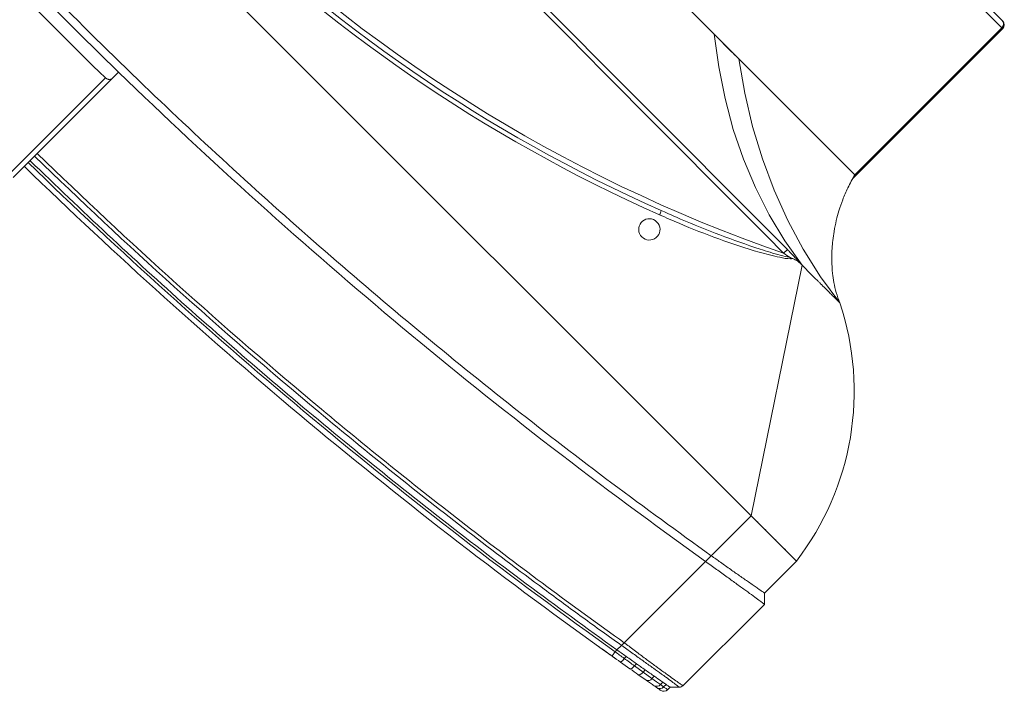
# Model space of a CAD drawing. Header units: millimetres. Extents: x -96593 to 66336, y -23969 to 7139.
# Tile 451 of 656: x -34593 to -34562, y -751 to -730. Entities that reach past the tile are written whole.
import ezdxf

# ---------------------------------------------------------------- set-up
doc = ezdxf.new("R2010")
doc.units = ezdxf.units.MM
doc.layers.add('mm_punktwstawienia', color=1, linetype='Continuous', lineweight=50)

# ---------------------------------------------------------------- blocks, each defined once
blk = doc.blocks.new('W_Gorny')
at = {"color": 7, "linetype": 'Continuous', "lineweight": 13}
for p, q in [((158.412, 222.424), (170.101, 222.424)), ((170.101, 222.424), (170.148, 222.424)), ((170.301, 222.224), (158.518, 222.224)), ((170.301, 214.424), (170.301, 222.224)), ((170.348, 222.224), (170.301, 222.224)), ((170.348, 214.27), (170.348, 222.224)), ((162.844, 214.424), (158.518, 214.424)), ((164.149, 214.424), (162.844, 214.424)), ((170.301, 214.424), (164.149, 214.424)), ((171.301, 210.624), (171.195, 210.624)), ((176.601, 202.624), (171.301, 210.624)), ((166.115, 208.333), (166.237, 208.382)), ((166.223, 207.917), (166.379, 207.917)), ((176.601, 202.624), (114.001, 202.624)), ((176.601, 200.505), (176.601, 202.624)), ((176.601, 202.624), (179.001, 202.624)), ((179.001, 202.624), (179.001, 200.924)), ((179.301, 200.624), (179.001, 200.924)), ((179.301, 196.307), (179.301, 200.624)), ((176.601, 200.205), (176.601, 200.505)), ((176.601, 195.89), (176.601, 200.205)), ((148.051, 197.616), (148.051, 197.316)), ((148.051, 197.316), (148.051, 192.024)), ((147.851, 192.024), (147.851, 197.113)), ((179.001, 195.924), (179.243, 196.166)), ((176.601, 195.89), (176.601, 195.889)), ((178.288, 195.797), (178.288, 195.675)), ((178.671, 195.737), (178.671, 195.865)), ((178.821, 195.892), (178.821, 195.762)), ((179.001, 195.791), (179.001, 195.924)), ((176.601, 195.505), (176.601, 195.746)), ((176.601, 195.408), (176.601, 195.505)), ((177.019, 195.473), (177.019, 195.576)), ((177.486, 195.656), (177.486, 195.546)), ((177.486, 195.546), (177.88, 195.609)), ((178.182, 195.478), (177.808, 195.412)), ((177.88, 195.609), (177.88, 195.725)), ((177.88, 195.609), (178.288, 195.675)), ((178.671, 195.737), (178.821, 195.762)), ((177.447, 195.349), (177.018, 195.276))]:
    blk.add_line(p, q, dxfattribs=at)
at = {"color": 7, "linetype": 'Continuous', "lineweight": 13, "flags": 128}
for points in [[(162.844, 214.424), (163.828, 213.674), (164.84, 212.999), (165.875, 212.401), (166.93, 211.882), (168.004, 211.444), (169.092, 211.088), (170.193, 210.814), (171.301, 210.624)], [(173.301, 210.624), (172.102, 210.81), (170.911, 211.081), (169.734, 211.436), (168.572, 211.874), (167.429, 212.393), (166.309, 212.992), (165.215, 213.67), (164.149, 214.424)], [(170.497, 210.649), (170.497, 210.64), (170.497, 210.626), (170.497, 210.606), (170.497, 210.582), (170.497, 210.553), (170.497, 210.521), (170.497, 210.486), (170.497, 210.451)], [(173.301, 210.624), (173.301, 210.624)], [(176.635, 195.211), (176.634, 195.215), (176.632, 195.226), (176.629, 195.244), (176.625, 195.269), (176.62, 195.299), (176.614, 195.333), (176.608, 195.37), (176.601, 195.408)], [(177.447, 195.349), (177.471, 195.368), (177.487, 195.411), (177.492, 195.474), (177.486, 195.546)], [(177.808, 195.412), (177.843, 195.432), (177.869, 195.476), (177.882, 195.538), (177.88, 195.609)]]:
    blk.add_lwpolyline(points, dxfattribs=at)
at = {"color": 7, "linetype": 'Continuous', "lineweight": 13}
for centre, radius, start, end in [((170.101, 222.224), 0.2, 0, 90), ((170.148, 222.224), 0.2, 0, 90), ((168.651, 201.28), 10.438, 7.3993, 63.5405), ((145.301, 262.47), 57.8, 244.15669, 295.84331), ((145.301, 262.47), 58, 248.97043, 291.02957), ((165.522, 207.964), 0.699, 17.8957, 31.9086), ((145.301, 262.502), 58.2, 248.97043, 291.02957), ((166.301, 207.524), 0.4, 101.2547, 78.7453), ((145.301, 386.596), 189.5, 269.22898, 270.77102), ((178.801, 195.791), 0.2, 280.2205, 0), ((145.301, 381.596), 188.8, 270.83458, 279.54278), ((176.725, 195.376), 0.31, 341.0747, 18.2134), ((178.123, 195.636), 0.169, 290.5271, 13.0789), ((178.489, 195.717), 0.182, 283.9693, 6.258), ((178.632, 195.75), 0.19, 282.0762, 3.4382), ((145.301, 381.596), 189, 270.8337, 279.54278)]:
    blk.add_arc(centre, radius, start, end, dxfattribs=at)
for points, knots in [([(162.844, 214.424), (163.084, 214.418), (163.315, 214.415), (163.75, 214.415), (163.956, 214.418), (164.149, 214.424)], [0, 0, 0, 0, 0.5, 0.5, 1, 1, 1, 1]), ([(173.301, 210.624), (173.178, 210.681), (172.936, 210.791), (172.615, 210.999), (172.291, 211.242), (171.969, 211.528), (171.684, 211.826), (171.449, 212.106), (171.236, 212.388), (171.026, 212.706), (170.822, 213.063), (170.633, 213.453), (170.448, 213.91), (170.352, 214.246), (170.301, 214.424)], [0, 0, 0, 0, 0.081243, 0.159496, 0.228668, 0.324664, 0.417114, 0.475875, 0.544111, 0.628925, 0.704327, 0.790663, 0.888837, 1, 1, 1, 1]), ([(146.801, 210.679), (149.701, 210.678), (156, 210.675), (163.898, 210.659), (168.897, 210.651), (170.497, 210.649)], [0, 0, 0, 0, 0.367071, 0.797446, 1, 1, 1, 1]), ([(170.882, 210.554), (170.862, 210.531), (170.757, 210.408), (170.392, 210.17), (169.598, 209.691), (168.401, 209.098), (167.179, 208.568), (166.434, 208.276), (166.186, 208.179)], [0, 0, 0, 0, 0.01705, 0.0927003, 0.2438059, 0.5463167, 0.8489737, 1, 1, 1, 1]), ([(170.497, 210.649), (170.559, 210.649), (170.619, 210.648), (170.74, 210.646), (170.8, 210.645), (170.889, 210.642), (170.919, 210.641), (170.978, 210.639), (171.007, 210.638), (171.064, 210.635), (171.091, 210.633), (171.131, 210.63), (171.145, 210.629), (171.164, 210.627), (171.17, 210.627), (171.183, 210.626), (171.189, 210.625), (171.195, 210.624)], [0, 0, 0, 0, 0.25, 0.25, 0.5, 0.5, 0.625, 0.625, 0.75, 0.75, 0.875, 0.875, 0.9375, 0.9375, 0.96875, 0.96875, 1, 1, 1, 1]), ([(170.882, 210.554), (170.858, 210.543), (170.825, 210.529), (170.792, 210.515), (170.783, 210.511), (170.782, 210.511)], [0, 0, 0, 0, 0.720229, 0.990553, 1, 1, 1, 1]), ([(171.195, 210.624), (171.121, 210.617), (171.013, 210.606), (170.913, 210.567), (170.882, 210.554)], [0, 0, 0, 0, 0.685418, 1, 1, 1, 1]), ([(172.289, 210.624), (172.256, 210.624), (172.223, 210.624), (172.156, 210.624), (172.122, 210.624), (172.019, 210.624), (171.95, 210.624), (171.879, 210.624)], [0, 0, 0, 0, 0.25, 0.25, 0.5, 0.5, 1, 1, 1, 1]), ([(172.879, 210.624), (172.854, 210.624), (172.828, 210.624), (172.773, 210.624), (172.744, 210.624), (172.657, 210.624), (172.595, 210.624), (172.53, 210.624)], [0, 0, 0, 0, 0.25, 0.25, 0.5, 0.5, 1, 1, 1, 1]), ([(173.216, 210.624), (173.206, 210.624), (173.194, 210.624), (173.168, 210.624), (173.154, 210.624), (173.11, 210.624), (173.077, 210.624), (173.041, 210.624)], [0, 0, 0, 0, 0.25, 0.25, 0.5, 0.5, 1, 1, 1, 1]), ([(170.497, 210.451), (168.897, 210.453), (163.898, 210.461), (155.999, 210.513), (149.701, 210.532), (146.801, 210.541)], [0, 0, 0, 0, 0.202565, 0.632935, 1, 1, 1, 1]), ([(166.237, 208.382), (166.443, 208.462), (167.144, 208.737), (168.326, 209.238), (169.523, 209.812), (170.343, 210.235), (170.675, 210.443), (170.782, 210.511)], [0, 0, 0, 0, 0.1321475, 0.4492475, 0.766291, 0.924138, 1, 1, 1, 1]), ([(179.001, 202.624), (179.001, 202.624), (179.001, 202.624), (179, 202.624), (178.997, 202.624), (178.994, 202.624), (178.99, 202.624), (178.985, 202.624), (178.979, 202.624), (178.972, 202.624), (178.964, 202.624), (178.944, 202.624), (178.902, 202.624), (178.822, 202.624), (178.721, 202.624), (178.56, 202.624), (178.31, 202.624), (178.004, 202.624), (177.734, 202.624), (177.521, 202.624), (177.299, 202.624), (177.116, 202.624), (176.977, 202.624), (176.883, 202.624), (176.79, 202.624), (176.696, 202.624), (176.633, 202.624), (176.601, 202.624)], [0, 0, 0, 0, 0.012521, 0.025026, 0.03752, 0.050008, 0.062494, 0.074984, 0.087481, 0.099992, 0.112521, 0.125072, 0.187649, 0.250099, 0.312511, 0.375131, 0.500003, 0.624875, 0.68748, 0.749907, 0.812342, 0.874933, 0.900008, 0.925013, 0.949988, 0.97497, 1, 1, 1, 1]), ([(179.301, 200.624), (179.276, 200.624), (179.143, 200.607), (178.79, 200.553), (178.454, 200.499), (178.047, 200.434), (177.596, 200.362), (177.105, 200.284), (176.771, 200.232), (176.601, 200.205)], [0, 0, 0, 0, 0.25, 0.375, 0.5, 0.625, 0.75, 0.875, 1, 1, 1, 1]), ([(176.601, 200.505), (176.671, 200.517), (176.741, 200.529), (176.881, 200.553), (176.95, 200.564), (177.019, 200.576)], [0, 0, 0, 0, 0.5, 0.5, 1, 1, 1, 1]), ([(177.88, 200.725), (177.954, 200.737), (178.025, 200.75), (178.161, 200.774), (178.226, 200.785), (178.288, 200.797)], [0, 0, 0, 0, 0.5, 0.5, 1, 1, 1, 1]), ([(178.671, 200.865), (178.644, 200.86), (178.616, 200.855), (178.558, 200.845), (178.527, 200.839), (178.431, 200.822), (178.362, 200.81), (178.288, 200.797)], [0, 0, 0, 0, 0.25, 0.25, 0.5, 0.5, 1, 1, 1, 1]), ([(179.001, 200.924), (179.001, 200.924), (178.998, 200.924), (178.982, 200.921), (178.971, 200.919), (178.925, 200.911), (178.88, 200.903), (178.821, 200.892)], [0, 0, 0, 0, 0.25, 0.25, 0.5, 0.5, 1, 1, 1, 1]), ([(114.001, 200.505), (115.66, 200.24), (118.977, 199.709), (123.974, 199.082), (128.981, 198.579), (133.997, 198.212), (139.019, 197.978), (144.045, 197.878), (148.931, 197.91), (153.676, 198.063), (158.278, 198.323), (162.874, 198.695), (167.462, 199.182), (172.041, 199.773), (175.081, 200.261), (176.601, 200.505)], [0, 0, 0, 0, 0.080142, 0.160209, 0.240216, 0.320178, 0.400109, 0.480022, 0.559931, 0.633191, 0.70647, 0.77978, 0.853131, 0.926534, 1, 1, 1, 1]), ([(147.851, 197.113), (147.868, 197.113), (147.883, 197.115), (147.914, 197.123), (147.928, 197.128), (147.954, 197.142), (147.966, 197.15), (147.987, 197.167), (147.996, 197.176), (148.021, 197.205), (148.032, 197.226), (148.048, 197.271), (148.051, 197.293), (148.051, 197.316)], [0, 0, 0, 0, 0.125, 0.125, 0.25, 0.25, 0.375, 0.375, 0.5, 0.5, 0.75, 0.75, 1, 1, 1, 1]), ([(176.601, 195.889), (176.636, 195.894), (176.832, 195.921), (177.188, 195.972), (177.646, 196.039), (178.069, 196.103), (178.397, 196.154), (178.686, 196.201), (178.931, 196.242), (179.132, 196.276), (179.248, 196.297), (179.301, 196.307), (179.301, 196.307), (179.301, 196.307)], [0, 0, 0, 0, 0.024997, 0.143188, 0.261407, 0.379344, 0.497303, 0.569292, 0.688031, 0.806759, 0.903387, 0.999999, 1, 1, 1, 1]), ([(179.243, 196.166), (179.243, 196.166), (179.243, 196.166), (179.198, 196.164), (179.091, 196.149), (178.901, 196.121), (178.664, 196.085), (178.382, 196.039), (178.06, 195.987), (177.644, 195.918), (177.193, 195.843), (176.839, 195.785), (176.641, 195.753), (176.602, 195.747)], [0, 0, 0, 0, 0.000001, 0.09489, 0.189789, 0.308179, 0.426579, 0.498578, 0.616669, 0.734742, 0.852883, 0.971001, 1, 1, 1, 1]), ([(179.243, 196.166), (179.245, 196.168), (179.263, 196.187), (179.293, 196.232), (179.298, 196.281), (179.301, 196.307)], [0, 0, 0, 0, 0.070465, 0.500366, 1, 1, 1, 1]), ([(148.051, 193.299), (152.834, 193.368), (157.614, 193.62), (164.759, 194.268), (167.136, 194.53), (170.693, 194.989), (171.877, 195.154), (174.241, 195.505), (175.422, 195.692), (176.601, 195.89)], [0, 0, 0, 0, 0.5, 0.5, 0.75, 0.75, 0.875, 0.875, 1, 1, 1, 1]), ([(176.602, 195.747), (176.602, 195.75), (176.607, 195.768), (176.607, 195.814), (176.603, 195.863), (176.601, 195.889)], [0, 0, 0, 0, 0.068942, 0.498545, 1, 1, 1, 1]), ([(178.671, 195.865), (178.645, 195.86), (178.535, 195.84), (178.402, 195.817), (178.289, 195.797), (178.288, 195.797)], [0.3353324, 0.3353324, 0.3353324, 0.3353324, 0.375, 0.5, 0.5014146, 0.5014146, 0.5014146, 0.5014146]), ([(179.001, 195.924), (178.992, 195.923), (178.974, 195.919), (178.868, 195.9), (178.821, 195.892)], [0, 0, 0, 0, 0.560607, 1, 1, 1, 1]), ([(178.821, 195.762), (178.861, 195.768), (178.943, 195.782), (178.994, 195.79), (178.999, 195.791), (179.001, 195.791)], [0, 0, 0, 0, 0.380396, 0.769708, 1, 1, 1, 1]), ([(176.601, 195.746), (176.307, 195.696), (176.012, 195.648), (175.422, 195.551), (174.536, 195.409), (173.65, 195.273), (171.877, 195.01), (170.693, 194.846), (167.136, 194.387), (164.759, 194.126), (157.613, 193.478), (152.834, 193.227), (148.051, 193.157)], [0, 0, 0, 0, 0.03125, 0.03125, 0.0625, 0.125, 0.125, 0.25, 0.25, 0.5, 0.5, 1, 1, 1, 1]), ([(148.051, 192.916), (149.389, 192.943), (152.063, 192.999), (156.073, 193.19), (160.078, 193.46), (164.143, 193.822), (168.264, 194.281), (172.44, 194.834), (175.214, 195.282), (176.601, 195.505)], [0, 0, 0, 0, 0.139837, 0.2797, 0.419605, 0.559567, 0.706273, 0.853078, 1, 1, 1, 1]), ([(177.019, 195.576), (176.942, 195.563), (176.803, 195.539), (176.663, 195.516), (176.601, 195.505)], [0, 0, 0, 0, 0.558376, 1, 1, 1, 1]), ([(176.601, 195.408), (176.601, 195.408), (176.742, 195.426), (176.88, 195.449), (177.019, 195.473)], [0, 0, 0, 0, 0.000014, 1, 1, 1, 1]), ([(177.88, 195.725), (177.809, 195.712), (177.682, 195.69), (177.546, 195.667), (177.486, 195.656)], [0, 0, 0, 0, 0.559636, 1, 1, 1, 1]), ([(178.533, 195.54), (178.483, 195.531), (178.381, 195.513), (178.249, 195.49), (178.183, 195.478)], [0, 0, 0, 0, 0.495647, 1, 1, 1, 1]), ([(178.837, 195.595), (178.837, 195.595), (178.833, 195.594), (178.819, 195.591), (178.809, 195.59), (178.767, 195.582), (178.726, 195.575), (178.672, 195.565)], [0, 0, 0, 0, 0.25, 0.25, 0.5, 0.5, 1, 1, 1, 1]), ([(176.633, 195.211), (176.586, 195.203), (176.477, 195.184), (176.266, 195.149), (176.115, 195.124), (176.05, 195.114)], [0, 0, 0, 0, 0.30666, 0.705373, 1, 1, 1, 1]), ([(176.843, 195.246), (176.833, 195.245), (176.814, 195.241), (176.731, 195.227), (176.657, 195.215), (176.647, 195.213)], [0, 0, 0, 0, 0.464947, 0.930171, 1, 1, 1, 1])]:
    blk.add_open_spline(points, degree=3, knots=knots, dxfattribs=at)
for points in [[(171.879, 210.624), (171.692, 210.624), (171.497, 210.624), (171.301, 210.624)], [(172.53, 210.624), (172.454, 210.624), (172.373, 210.624), (172.289, 210.624)], [(173.041, 210.624), (172.993, 210.624), (172.939, 210.624), (172.879, 210.624)], [(173.301, 210.624), (173.301, 210.624), (173.272, 210.624), (173.216, 210.624)], [(170.782, 210.511), (170.687, 210.491), (170.592, 210.471), (170.497, 210.451)], [(177.486, 200.656), (177.334, 200.63), (177.178, 200.603), (177.019, 200.576)], [(177.88, 200.725), (177.755, 200.703), (177.623, 200.68), (177.486, 200.656)], [(178.821, 200.892), (178.778, 200.884), (178.728, 200.875), (178.671, 200.865)], [(148.051, 197.616), (157.604, 197.755), (167.148, 198.618), (176.601, 200.205)], [(142.551, 197.616), (144.385, 197.589), (146.218, 197.589), (148.051, 197.616)], [(179.243, 196.166), (179.243, 196.166), (179.243, 196.166), (179.243, 196.166)], [(179.301, 196.307), (179.301, 196.307), (179.301, 196.307), (179.301, 196.307)], [(177.88, 195.725), (178.028, 195.751), (178.164, 195.775), (178.288, 195.797)], [(178.821, 195.892), (178.778, 195.884), (178.728, 195.875), (178.671, 195.865)], [(176.602, 195.747), (176.601, 195.747), (176.601, 195.746), (176.601, 195.746)], [(177.019, 195.576), (177.178, 195.603), (177.334, 195.63), (177.486, 195.656)], [(177.019, 195.473), (177.179, 195.498), (177.335, 195.522), (177.486, 195.546)], [(177.808, 195.412), (177.693, 195.392), (177.573, 195.371), (177.447, 195.349)], [(178.288, 195.675), (178.437, 195.699), (178.565, 195.72), (178.671, 195.737)], [(178.672, 195.565), (178.632, 195.558), (178.586, 195.55), (178.533, 195.54)], [(177.017, 195.276), (176.891, 195.254), (176.763, 195.233), (176.635, 195.211)]]:
    blk.add_open_spline(points, degree=3, dxfattribs=at)
blk = doc.blocks.new('A$C2E197AD3')
at = {"color": 252, "lineweight": 13, "xscale": 0.8500000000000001, "yscale": 0.8500000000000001, "zscale": 0.8500000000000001, "rotation": 315.000000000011}
blk.add_blockref('W_Gorny', (2475.214, 1623.535), dxfattribs=at)

msp = doc.modelspace()

# ---------------------------------------------------------------- block references
at = {"layer": 'mm_punktwstawienia', "lineweight": 60}
msp.add_blockref('A$C2E197AD3', (-37273.214, -2384.805), dxfattribs=at)

doc.saveas('drawing.dxf')
